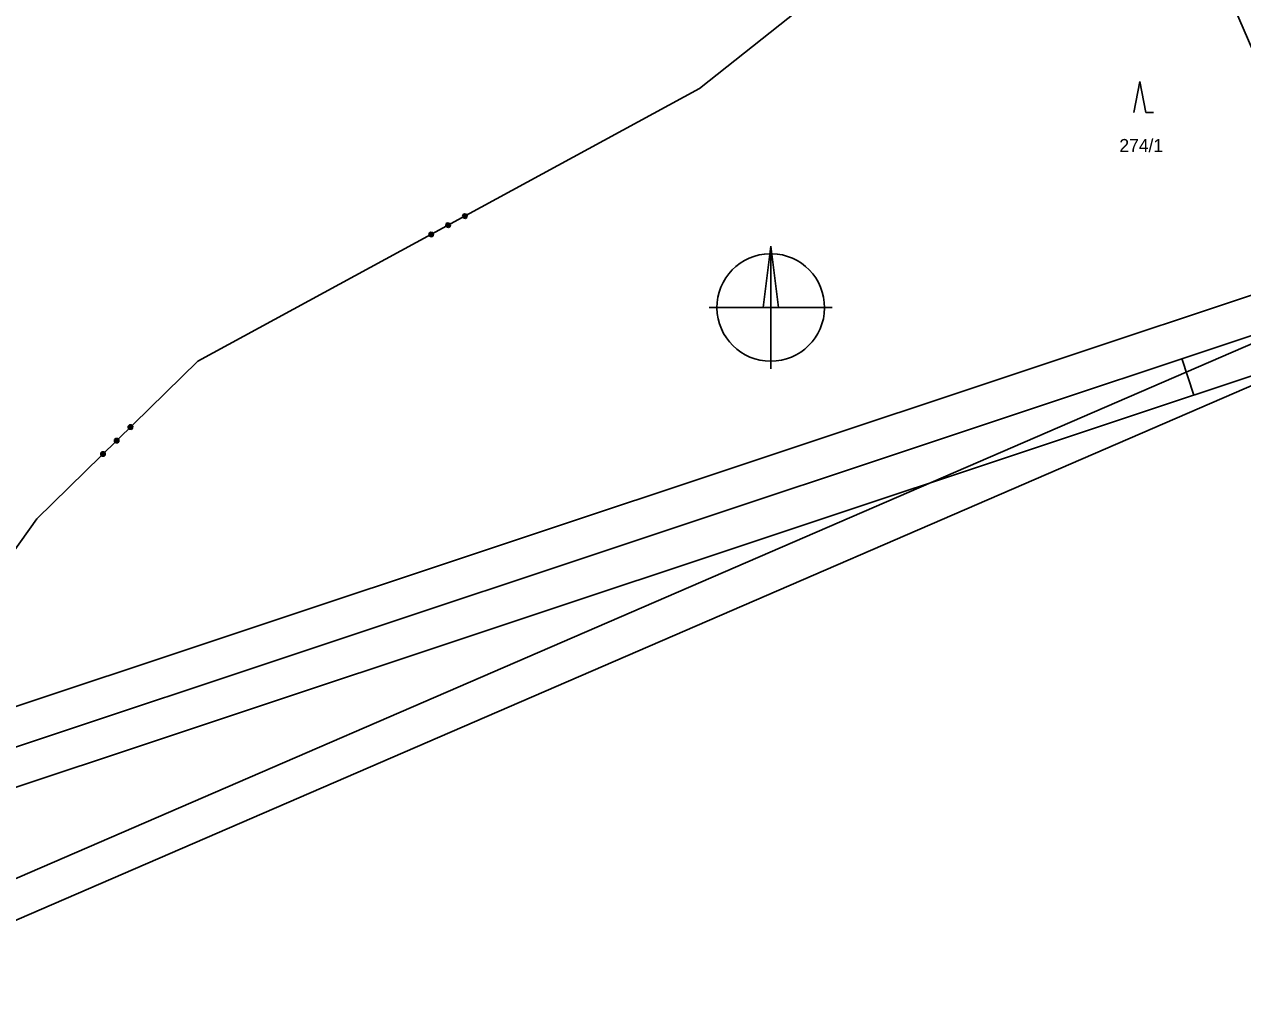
# Model space of a CAD drawing. Extents: x -866656 to -858817, y -1041816 to -1038653.
# Drawn here: x -864631.9 to -864473.3, y -1041650.1 to -1041522.5 of the extents above; entities that cross this region are included whole.
import ezdxf

# ---------------------------------------------------------------- set-up
doc = ezdxf.new("R2010")
doc.units = 0
for name, color, linetype in [('tisk ramy', 7, 'Continuous'), ('Vrstva 1', 7, 'Continuous'), ('Vrstva 2', 7, 'Continuous'), ('Vrstva 3', 7, 'Continuous')]:
    doc.layers.add(name, color=color, linetype=linetype)

msp = doc.modelspace()

# ---------------------------------------------------------------- linework, layer by layer
at = {"layer": 'tisk ramy'}
msp.add_line((-864481.18, -1041566), (-864479.6, -1041570.74), dxfattribs=at)
for points in [[(-865224.28, -1040522.07), (-864724.07, -1041678.52), (-864451.49, -1041560.62), (-864951.69, -1040404.17)], [(-864954.3, -1040410.74), (-864458.06, -1041558.01), (-864721.47, -1041671.94), (-865217.7, -1040524.67)], [(-864678.84, -1041637.08), (-863881.88, -1041371.71), (-863975.7, -1041089.93), (-864772.67, -1041355.3)], [(-863888.2, -1041368.54), (-864675.68, -1041630.76), (-864766.35, -1041358.47), (-863978.87, -1041096.25)], [(-864672.52, -1041624.44), (-864089.02, -1041430.15), (-864176.53, -1041167.33), (-864760.03, -1041361.63)]]:
    msp.add_lwpolyline(points, close=True, dxfattribs=at)
at = {"layer": 'Vrstva 1'}
for p, q in [((-864487.45, -1041533.94), (-864486.65, -1041529.94)), ((-864486.65, -1041529.94), (-864485.85, -1041533.94)), ((-864485.85, -1041533.94), (-864484.85, -1041533.94))]:
    msp.add_line(p, q, dxfattribs=at)
at = {"layer": 'Vrstva 2'}
for p, q in [((-864534.7, -1041551.34), (-864535.7, -1041559.34)), ((-864534.7, -1041567.34), (-864534.7, -1041551.34)), ((-864526.7, -1041559.34), (-864542.7, -1041559.34))]:
    msp.add_line(p, q, dxfattribs=at)
msp.add_lwpolyline([(-864534.7, -1041551.34), (-864533.7, -1041559.34), (-864534.7, -1041559.34)], close=True, dxfattribs=at)
msp.add_arc((-864534.7, -1041559.34), 7, 91.0243, 88.9757, dxfattribs=at)
at = {"layer": 'Vrstva 3'}
for p, q in [((-864543.97, -1041530.83), (-864511.18, -1041504.77)), ((-864543.97, -1041530.83), (-864511.18, -1041504.77)), ((-864609.28, -1041566.34), (-864543.97, -1041530.83)), ((-864609.28, -1041566.34), (-864543.97, -1041530.83)), ((-864577.02, -1041548.69), (-864576.94, -1041548.42)), ((-864577.02, -1041548.69), (-864576.94, -1041548.42)), ((-864576.93, -1041548.86), (-864577.02, -1041548.69)), ((-864576.93, -1041548.86), (-864577.02, -1041548.69)), ((-864576.94, -1041548.42), (-864576.77, -1041548.32)), ((-864576.94, -1041548.42), (-864576.77, -1041548.32)), ((-864576.94, -1041548.64), (-864576.84, -1041548.82)), ((-864576.94, -1041548.64), (-864576.84, -1041548.82)), ((-864576.9, -1041548.5), (-864576.72, -1041548.41)), ((-864576.9, -1041548.5), (-864576.72, -1041548.41)), ((-864576.71, -1041548.86), (-864576.9, -1041548.5)), ((-864576.71, -1041548.86), (-864576.9, -1041548.5)), ((-864576.81, -1041548.46), (-864576.62, -1041548.81)), ((-864576.81, -1041548.46), (-864576.62, -1041548.81)), ((-864576.77, -1041548.32), (-864576.5, -1041548.4)), ((-864576.77, -1041548.32), (-864576.5, -1041548.4)), ((-864576.72, -1041548.41), (-864576.53, -1041548.76)), ((-864576.72, -1041548.41), (-864576.53, -1041548.76)), ((-864576.49, -1041548.62), (-864576.58, -1041548.45)), ((-864576.49, -1041548.62), (-864576.58, -1041548.45)), ((-864576.53, -1041548.76), (-864576.49, -1041548.62)), ((-864576.53, -1041548.76), (-864576.49, -1041548.62)), ((-864576.5, -1041548.4), (-864576.4, -1041548.58)), ((-864576.5, -1041548.4), (-864576.4, -1041548.58)), ((-864576.4, -1041548.58), (-864576.48, -1041548.85)), ((-864576.4, -1041548.58), (-864576.48, -1041548.85)), ((-864574.83, -1041547.49), (-864574.75, -1041547.22)), ((-864574.83, -1041547.49), (-864574.75, -1041547.22)), ((-864574.73, -1041547.67), (-864574.83, -1041547.49)), ((-864574.73, -1041547.67), (-864574.83, -1041547.49)), ((-864574.75, -1041547.22), (-864574.57, -1041547.13)), ((-864574.75, -1041547.22), (-864574.57, -1041547.13)), ((-864574.74, -1041547.45), (-864574.64, -1041547.62)), ((-864574.74, -1041547.45), (-864574.64, -1041547.62)), ((-864574.46, -1041547.75), (-864574.73, -1041547.67)), ((-864574.46, -1041547.75), (-864574.73, -1041547.67)), ((-864574.7, -1041547.31), (-864574.52, -1041547.21)), ((-864574.7, -1041547.31), (-864574.52, -1041547.21)), ((-864574.51, -1041547.66), (-864574.7, -1041547.31)), ((-864574.51, -1041547.66), (-864574.7, -1041547.31)), ((-864574.64, -1041547.62), (-864574.51, -1041547.66)), ((-864574.64, -1041547.62), (-864574.51, -1041547.66)), ((-864574.61, -1041547.26), (-864574.42, -1041547.61)), ((-864574.61, -1041547.26), (-864574.42, -1041547.61)), ((-864574.57, -1041547.13), (-864574.3, -1041547.21)), ((-864574.57, -1041547.13), (-864574.3, -1041547.21)), ((-864574.52, -1041547.21), (-864574.33, -1041547.57)), ((-864574.52, -1041547.21), (-864574.33, -1041547.57)), ((-864574.29, -1041547.65), (-864574.46, -1041547.75)), ((-864574.29, -1041547.65), (-864574.46, -1041547.75)), ((-864574.29, -1041547.43), (-864574.39, -1041547.26)), ((-864574.29, -1041547.43), (-864574.39, -1041547.26)), ((-864574.33, -1041547.57), (-864574.29, -1041547.43)), ((-864574.33, -1041547.57), (-864574.29, -1041547.43)), ((-864574.3, -1041547.21), (-864574.21, -1041547.38)), ((-864574.3, -1041547.21), (-864574.21, -1041547.38)), ((-864574.21, -1041547.38), (-864574.29, -1041547.65)), ((-864574.21, -1041547.38), (-864574.29, -1041547.65)), ((-864579.22, -1041549.88), (-864579.14, -1041549.61)), ((-864579.22, -1041549.88), (-864579.14, -1041549.61)), ((-864579.12, -1041550.06), (-864579.22, -1041549.88)), ((-864579.12, -1041550.06), (-864579.22, -1041549.88)), ((-864579.14, -1041549.61), (-864578.96, -1041549.52)), ((-864579.14, -1041549.61), (-864578.96, -1041549.52)), ((-864579.13, -1041549.83), (-864579.04, -1041550.01)), ((-864579.13, -1041549.83), (-864579.04, -1041550.01)), ((-864578.85, -1041550.14), (-864579.12, -1041550.06)), ((-864578.85, -1041550.14), (-864579.12, -1041550.06)), ((-864579.09, -1041549.7), (-864578.92, -1041549.6)), ((-864579.09, -1041549.7), (-864578.92, -1041549.6)), ((-864578.9, -1041550.05), (-864579.09, -1041549.7)), ((-864578.9, -1041550.05), (-864579.09, -1041549.7)), ((-864579.04, -1041550.01), (-864578.9, -1041550.05)), ((-864579.04, -1041550.01), (-864578.9, -1041550.05)), ((-864579, -1041549.65), (-864578.81, -1041550)), ((-864579, -1041549.65), (-864578.81, -1041550)), ((-864578.96, -1041549.52), (-864578.69, -1041549.59)), ((-864578.96, -1041549.52), (-864578.69, -1041549.59)), ((-864578.92, -1041549.6), (-864578.72, -1041549.95)), ((-864578.92, -1041549.6), (-864578.72, -1041549.95)), ((-864578.68, -1041550.04), (-864578.85, -1041550.14)), ((-864578.68, -1041550.04), (-864578.85, -1041550.14)), ((-864578.69, -1041549.82), (-864578.78, -1041549.64)), ((-864578.69, -1041549.82), (-864578.78, -1041549.64)), ((-864578.72, -1041549.95), (-864578.69, -1041549.82)), ((-864578.72, -1041549.95), (-864578.69, -1041549.82)), ((-864578.69, -1041549.59), (-864578.6, -1041549.77)), ((-864578.69, -1041549.59), (-864578.6, -1041549.77)), ((-864578.6, -1041549.77), (-864578.68, -1041550.04)), ((-864578.6, -1041549.77), (-864578.68, -1041550.04)), ((-864576.66, -1041548.94), (-864576.93, -1041548.86)), ((-864576.66, -1041548.94), (-864576.93, -1041548.86)), ((-864576.84, -1041548.82), (-864576.71, -1041548.86)), ((-864576.84, -1041548.82), (-864576.71, -1041548.86)), ((-864576.48, -1041548.85), (-864576.66, -1041548.94)), ((-864576.48, -1041548.85), (-864576.66, -1041548.94)), ((-864630.27, -1041586.86), (-864609.28, -1041566.34)), ((-864630.27, -1041586.86), (-864609.28, -1041566.34)), ((-864618.34, -1041574.78), (-864618.2, -1041574.64)), ((-864618.34, -1041574.78), (-864618.2, -1041574.64)), ((-864618.34, -1041575.06), (-864618.34, -1041574.78)), ((-864618.34, -1041575.06), (-864618.34, -1041574.78)), ((-864618.2, -1041575.2), (-864618.34, -1041575.06)), ((-864618.2, -1041575.2), (-864618.34, -1041575.06)), ((-864618.27, -1041574.85), (-864618.13, -1041574.71)), ((-864618.27, -1041574.85), (-864618.13, -1041574.71)), ((-864617.99, -1041575.14), (-864618.27, -1041574.85)), ((-864617.99, -1041575.14), (-864618.27, -1041574.85)), ((-864618.27, -1041574.99), (-864618.13, -1041575.13)), ((-864618.27, -1041574.99), (-864618.13, -1041575.13)), ((-864618.2, -1041574.64), (-864617.91, -1041574.64)), ((-864618.2, -1041574.64), (-864617.91, -1041574.64)), ((-864618.2, -1041574.78), (-864617.92, -1041575.07)), ((-864618.2, -1041574.78), (-864617.92, -1041575.07)), ((-864617.92, -1041575.21), (-864618.2, -1041575.2)), ((-864617.92, -1041575.21), (-864618.2, -1041575.2)), ((-864618.13, -1041574.71), (-864617.85, -1041574.99)), ((-864618.13, -1041574.71), (-864617.85, -1041574.99)), ((-864618.13, -1041575.13), (-864617.99, -1041575.14)), ((-864618.13, -1041575.13), (-864617.99, -1041575.14)), ((-864617.84, -1041574.85), (-864617.98, -1041574.71)), ((-864617.84, -1041574.85), (-864617.98, -1041574.71)), ((-864617.78, -1041575.07), (-864617.92, -1041575.21)), ((-864617.78, -1041575.07), (-864617.92, -1041575.21)), ((-864617.91, -1041574.64), (-864617.77, -1041574.78)), ((-864617.91, -1041574.64), (-864617.77, -1041574.78)), ((-864617.85, -1041574.99), (-864617.84, -1041574.85)), ((-864617.85, -1041574.99), (-864617.84, -1041574.85)), ((-864617.77, -1041574.78), (-864617.78, -1041575.07)), ((-864617.77, -1041574.78), (-864617.78, -1041575.07)), ((-864620.13, -1041576.53), (-864619.98, -1041576.39)), ((-864620.13, -1041576.53), (-864619.98, -1041576.39)), ((-864620.13, -1041576.81), (-864620.13, -1041576.53)), ((-864620.13, -1041576.81), (-864620.13, -1041576.53)), ((-864619.99, -1041576.95), (-864620.13, -1041576.81)), ((-864619.99, -1041576.95), (-864620.13, -1041576.81)), ((-864620.06, -1041576.6), (-864619.91, -1041576.46)), ((-864620.06, -1041576.6), (-864619.91, -1041576.46)), ((-864619.78, -1041576.88), (-864620.06, -1041576.6)), ((-864619.78, -1041576.88), (-864620.06, -1041576.6)), ((-864620.06, -1041576.74), (-864619.92, -1041576.88)), ((-864620.06, -1041576.74), (-864619.92, -1041576.88)), ((-864619.99, -1041576.53), (-864619.71, -1041576.81)), ((-864619.99, -1041576.53), (-864619.71, -1041576.81)), ((-864619.71, -1041576.95), (-864619.99, -1041576.95)), ((-864619.71, -1041576.95), (-864619.99, -1041576.95)), ((-864619.98, -1041576.39), (-864619.7, -1041576.39)), ((-864619.98, -1041576.39), (-864619.7, -1041576.39)), ((-864619.92, -1041576.88), (-864619.78, -1041576.88)), ((-864619.92, -1041576.88), (-864619.78, -1041576.88)), ((-864619.91, -1041576.46), (-864619.64, -1041576.74)), ((-864619.91, -1041576.46), (-864619.64, -1041576.74)), ((-864619.63, -1041576.6), (-864619.77, -1041576.46)), ((-864619.63, -1041576.6), (-864619.77, -1041576.46)), ((-864619.57, -1041576.81), (-864619.71, -1041576.95)), ((-864619.57, -1041576.81), (-864619.71, -1041576.95)), ((-864619.7, -1041576.39), (-864619.56, -1041576.53)), ((-864619.7, -1041576.39), (-864619.56, -1041576.53)), ((-864619.64, -1041576.74), (-864619.63, -1041576.6)), ((-864619.64, -1041576.74), (-864619.63, -1041576.6)), ((-864619.56, -1041576.53), (-864619.57, -1041576.81)), ((-864619.56, -1041576.53), (-864619.57, -1041576.81)), ((-864621.92, -1041578.27), (-864621.77, -1041578.13)), ((-864621.92, -1041578.27), (-864621.77, -1041578.13)), ((-864621.92, -1041578.56), (-864621.92, -1041578.27)), ((-864621.92, -1041578.56), (-864621.92, -1041578.27)), ((-864621.78, -1041578.7), (-864621.92, -1041578.56)), ((-864621.78, -1041578.7), (-864621.92, -1041578.56)), ((-864621.85, -1041578.48), (-864621.71, -1041578.63)), ((-864621.85, -1041578.48), (-864621.71, -1041578.63)), ((-864621.84, -1041578.34), (-864621.7, -1041578.2)), ((-864621.84, -1041578.34), (-864621.7, -1041578.2)), ((-864621.57, -1041578.63), (-864621.84, -1041578.34)), ((-864621.57, -1041578.63), (-864621.84, -1041578.34)), ((-864621.49, -1041578.7), (-864621.78, -1041578.7)), ((-864621.49, -1041578.7), (-864621.78, -1041578.7)), ((-864621.77, -1041578.13), (-864621.49, -1041578.14)), ((-864621.77, -1041578.13), (-864621.49, -1041578.14)), ((-864621.77, -1041578.27), (-864621.49, -1041578.56)), ((-864621.77, -1041578.27), (-864621.49, -1041578.56)), ((-864621.71, -1041578.63), (-864621.57, -1041578.63)), ((-864621.71, -1041578.63), (-864621.57, -1041578.63)), ((-864621.7, -1041578.2), (-864621.42, -1041578.49)), ((-864621.7, -1041578.2), (-864621.42, -1041578.49)), ((-864621.42, -1041578.35), (-864621.56, -1041578.21)), ((-864621.42, -1041578.35), (-864621.56, -1041578.21)), ((-864621.49, -1041578.14), (-864621.35, -1041578.28)), ((-864621.49, -1041578.14), (-864621.35, -1041578.28)), ((-864621.35, -1041578.56), (-864621.49, -1041578.7)), ((-864621.35, -1041578.56), (-864621.49, -1041578.7)), ((-864621.42, -1041578.49), (-864621.42, -1041578.35)), ((-864621.42, -1041578.49), (-864621.42, -1041578.35)), ((-864621.35, -1041578.28), (-864621.35, -1041578.56)), ((-864621.35, -1041578.28), (-864621.35, -1041578.56)), ((-864637.98, -1041597.68), (-864630.27, -1041586.86)), ((-864637.98, -1041597.68), (-864630.27, -1041586.86))]:
    msp.add_line(p, q, dxfattribs=at)

# ---------------------------------------------------------------- texts
at = {"layer": 'Vrstva 1'}
msp.add_text('274/1', height=1.7, dxfattribs=at).set_placement((-864489.31, -1041539.11))

doc.saveas('drawing.dxf')
